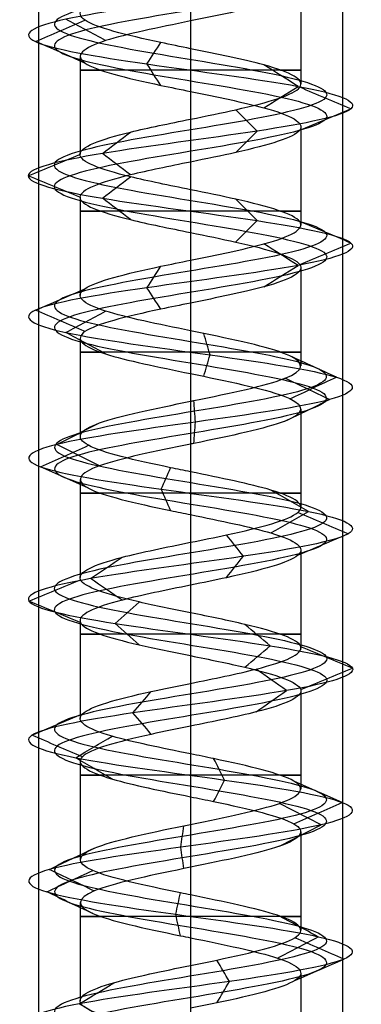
# Model space of a CAD drawing. Header units: millimetres. Extents: x -646 to 654, y -203 to 198.
# Tile 572 of 656: x 352.8 to 358.43, y 106.33 to 122.51. Entities that reach past the tile are written whole.
import ezdxf

# ---------------------------------------------------------------- set-up
doc = ezdxf.new("R2010")
doc.units = ezdxf.units.MM
doc.layers.add('Default', color=7, linetype='Continuous', true_color=0x000000)

msp = doc.modelspace()

# ---------------------------------------------------------------- linework, layer by layer
at = {"layer": 'Default', "color": 9, "true_color": 0xbebcba}
for p, q in [((357.432, 123.07, 776.822), (357.432, 121.456, 776.822)), ((355.616, 122.49, 775.003), (355.616, 120.876, 775.011)), ((353.8, 121.91, 776.822), (353.8, 120.297, 776.822)), ((357.432, 120.75, 776.822), (357.432, 119.137, 776.822)), ((355.616, 120.172, 775.011), (355.616, 118.559, 775.007)), ((353.8, 119.593, 776.822), (353.8, 117.98, 776.822)), ((357.432, 118.434, 776.822), (357.432, 116.82, 776.822)), ((355.616, 117.854, 775.007), (355.616, 116.24, 775.002)), ((353.8, 117.276, 776.822), (353.8, 115.66, 776.822)), ((357.432, 116.116, 776.822), (357.432, 114.5, 776.822)), ((355.616, 115.536, 775.002), (355.616, 113.922, 775.009)), ((353.8, 114.955, 776.822), (353.8, 113.343, 776.822)), ((357.432, 113.796, 776.822), (357.432, 112.183, 776.822)), ((355.616, 113.217, 775.009), (355.616, 111.604, 775.01)), ((353.8, 112.638, 776.822), (353.8, 111.026, 776.822)), ((357.432, 111.479, 776.822), (357.432, 109.865, 776.822)), ((355.616, 110.9, 775.01), (355.616, 109.286, 775.002)), ((353.8, 110.321, 776.822), (353.8, 108.706, 776.822)), ((357.432, 109.162, 776.822), (357.432, 107.546, 776.822)), ((355.616, 108.582, 775.002), (355.616, 106.967, 775.007)), ((353.8, 108.001, 776.822), (353.8, 106.388, 776.822)), ((357.432, 106.842, 776.822), (357.432, 105.228, 776.822))]:
    msp.add_line(p, q, dxfattribs=at)
at = {"layer": 'Default', "color": 9, "true_color": 0xbebcba, "extrusion": (0, 1, 0)}
for centre, start, end in [((-355.616, 776.822, 121.683), 270, 35.2305), ((-355.616, 776.822, 121.683), 144.7021, 270), ((-355.616, 776.822, 119.365), 270, 35.3467), ((-355.616, 776.822, 119.365), 144.6749, 270), ((-355.616, 776.822, 117.047), 270, 35.4895), ((-355.616, 776.822, 117.047), 144.755, 270), ((-355.616, 776.822, 114.729), 270, 35.2736), ((-355.616, 776.822, 114.729), 144.5029, 270), ((-355.616, 776.822, 112.411), 270, 35.2522), ((-355.616, 776.822, 112.411), 144.7143, 270), ((-355.616, 776.822, 110.093), 270, 35.4933), ((-355.616, 776.822, 110.093), 144.7115, 270), ((-355.616, 776.822, 107.774), 270, 35.342), ((-355.616, 776.822, 107.774), 144.5221, 270)]:
    msp.add_arc(centre, 1.816, start, end, dxfattribs=at)
at = {"layer": 'Default', "color": 9, "true_color": 0xbebcba}
for points, degree in [([(355.616, 139.246, 774.583), (354.871, 139.123, 774.583), (353.396, 138.878, 775.383), (353.201, 138.51, 777.91), (355.218, 138.143, 779.438), (357.596, 137.775, 778.577), (358.165, 137.407, 776.111), (356.403, 137.039, 774.296), (353.921, 136.672, 774.789), (352.988, 136.304, 777.141), (354.457, 135.936, 779.202), (356.985, 135.568, 779.087), (358.261, 135.2, 776.902), (357.119, 134.833, 774.644), (354.603, 134.465, 774.377), (353.012, 134.097, 776.345), (353.802, 133.729, 778.749), (356.249, 133.361, 779.392), (358.117, 132.994, 777.686), (357.699, 132.626, 775.19), (355.376, 132.258, 774.187), (353.272, 131.89, 775.592), (353.31, 131.523, 778.122), (355.456, 131.155, 779.464), (357.747, 130.787, 778.391), (358.09, 130.419, 775.884), (356.171, 130.051, 774.235), (353.744, 129.684, 774.951), (353.028, 129.316, 777.378), (354.677, 128.948, 779.297), (357.184, 128.58, 778.954), (358.257, 128.212, 776.662), (356.916, 127.845, 774.517), (354.386, 127.477, 774.479), (352.98, 127.109, 776.583), (353.983, 126.741, 778.906), (356.479, 126.374, 779.324), (358.185, 126.006, 777.456), (357.543, 125.638, 775.008), (355.139, 125.27, 774.219), (353.171, 124.902, 775.809), (353.438, 124.535, 778.326), (355.696, 124.167, 779.468), (357.88, 123.799, 778.191), (357.995, 123.431, 775.664), (355.935, 123.064, 774.195), (353.583, 122.696, 775.128), (353.089, 122.328, 777.61), (354.905, 121.96, 779.372), (357.371, 121.592, 778.803), (358.232, 121.225, 776.424), (356.702, 120.857, 774.409), (354.179, 120.489, 774.6), (352.969, 120.121, 776.822), (354.179, 119.753, 779.045), (356.702, 119.386, 779.236), (358.232, 119.018, 777.22), (357.371, 118.65, 774.841), (354.905, 118.282, 774.273), (353.089, 117.915, 776.035), (353.583, 117.547, 778.517), (355.935, 117.179, 779.449), (357.995, 116.811, 777.981), (357.88, 116.443, 775.453), (355.696, 116.076, 774.177), (353.438, 115.708, 775.319), (353.171, 115.34, 777.835), (355.139, 114.972, 779.425), (357.543, 114.604, 778.636), (358.185, 114.237, 776.189), (356.479, 113.869, 774.32), (353.983, 113.501, 774.739), (352.98, 113.133, 777.062), (354.386, 112.766, 779.166), (356.916, 112.398, 779.127), (358.257, 112.03, 776.982), (357.184, 111.662, 774.691), (354.677, 111.294, 774.348), (353.028, 110.927, 776.267), (353.744, 110.559, 778.694), (356.171, 110.191, 779.41), (358.09, 109.823, 777.761), (357.747, 109.455, 775.254), (355.456, 109.088, 774.181), (353.31, 108.72, 775.522), (353.272, 108.352, 778.052), (355.376, 107.984, 779.458), (357.699, 107.617, 778.454), (358.117, 107.249, 775.959), (356.249, 106.881, 774.253), (353.802, 106.513, 774.895), (353.012, 106.145, 777.299), (354.603, 105.778, 779.267), (357.119, 105.41, 779), (358.261, 105.042, 776.742), (356.985, 104.674, 774.557), (354.457, 104.307, 774.443), (352.988, 103.939, 776.503), (353.921, 103.571, 778.855), (356.403, 103.203, 779.349), (358.165, 102.835, 777.533), (357.596, 102.468, 775.067), (355.218, 102.1, 774.206), (353.201, 101.732, 775.735), (353.396, 101.364, 778.262), (354.871, 101.119, 779.062), (355.616, 100.996, 779.062)], 3), ([(355.616, 139.069, 774.156), (354.73, 138.947, 774.156), (352.973, 138.702, 775.109), (352.741, 138.334, 778.116), (355.142, 137.966, 779.936), (357.973, 137.598, 778.912), (358.65, 137.231, 775.976), (356.553, 136.863, 773.815), (353.599, 136.495, 774.402), (352.488, 136.127, 777.202), (354.237, 135.759, 779.655), (357.245, 135.392, 779.518), (358.764, 135.024, 776.917), (357.405, 134.656, 774.23), (354.41, 134.288, 773.912), (352.517, 133.92, 776.254), (353.456, 133.553, 779.116), (356.37, 133.185, 779.881), (358.594, 132.817, 777.85), (358.095, 132.449, 774.879), (355.331, 132.082, 773.685), (352.826, 131.714, 775.358), (352.872, 131.346, 778.37), (355.425, 130.978, 779.967), (358.153, 130.61, 778.689), (358.561, 130.243, 775.705), (356.277, 129.875, 773.742), (353.388, 129.507, 774.595), (352.536, 129.139, 777.483), (354.499, 128.771, 779.768), (357.483, 128.404, 779.36), (358.76, 128.036, 776.632), (357.163, 127.668, 774.078), (354.152, 127.3, 774.033), (352.478, 126.933, 776.537), (353.673, 126.565, 779.302), (356.643, 126.197, 779.8), (358.674, 125.829, 777.576), (357.909, 125.461, 774.663), (355.048, 125.094, 773.724), (352.705, 124.726, 775.617), (353.023, 124.358, 778.612), (355.711, 123.99, 779.971), (358.312, 123.623, 778.452), (358.448, 123.255, 775.443), (355.995, 122.887, 773.695), (353.196, 122.519, 774.805), (352.608, 122.151, 777.759), (354.77, 121.784, 779.857), (357.705, 121.416, 779.18), (358.73, 121.048, 776.348), (356.909, 120.68, 773.95), (353.905, 120.312, 774.177), (352.465, 119.945, 776.822), (353.905, 119.577, 779.468), (356.909, 119.209, 779.695), (358.73, 118.841, 777.296), (357.705, 118.474, 774.464), (354.77, 118.106, 773.788), (352.608, 117.738, 775.885), (353.196, 117.37, 778.839), (355.995, 117.002, 779.949), (358.448, 116.635, 778.201), (358.312, 116.267, 775.193), (355.711, 115.899, 773.673), (353.023, 115.531, 775.033), (352.705, 115.163, 778.028), (355.048, 114.796, 779.921), (357.909, 114.428, 778.981), (358.674, 114.06, 776.068), (356.643, 113.692, 773.844), (353.673, 113.325, 774.342), (352.478, 112.957, 777.107), (354.152, 112.589, 779.612), (357.163, 112.221, 779.566), (358.76, 111.853, 777.012), (357.483, 111.486, 774.285), (354.499, 111.118, 773.877), (352.536, 110.75, 776.161), (353.388, 110.382, 779.05), (356.277, 110.015, 779.902), (358.561, 109.647, 777.939), (358.153, 109.279, 774.955), (355.425, 108.911, 773.678), (352.872, 108.543, 775.275), (352.826, 108.176, 778.286), (355.331, 107.808, 779.959), (358.095, 107.44, 778.765), (358.594, 107.072, 775.795), (356.37, 106.704, 773.764), (353.456, 106.337, 774.528), (352.517, 105.969, 777.39), (354.41, 105.601, 779.733), (357.405, 105.233, 779.415), (358.764, 104.866, 776.727), (357.245, 104.498, 774.126), (354.237, 104.13, 773.99), (352.488, 103.762, 776.442), (353.599, 103.394, 779.242), (356.553, 103.027, 779.83), (358.65, 102.659, 777.668), (357.973, 102.291, 774.733), (355.142, 101.923, 773.709), (352.741, 101.555, 775.528), (352.973, 101.188, 778.535), (354.73, 100.942, 779.488), (355.616, 100.82, 779.488)], 3), ([(355.616, 138.893, 774.583), (354.871, 138.77, 774.583), (353.396, 138.525, 775.383), (353.201, 138.157, 777.909), (355.218, 137.79, 779.438), (357.596, 137.422, 778.577), (358.165, 137.054, 776.111), (356.403, 136.686, 774.296), (353.921, 136.318, 774.789), (352.988, 135.951, 777.141), (354.457, 135.583, 779.202), (356.985, 135.215, 779.087), (358.261, 134.847, 776.902), (357.119, 134.479, 774.644), (354.603, 134.112, 774.377), (353.012, 133.744, 776.345), (353.802, 133.376, 778.749), (356.249, 133.008, 779.392), (358.117, 132.641, 777.686), (357.699, 132.273, 775.19), (355.376, 131.905, 774.187), (353.272, 131.537, 775.592), (353.31, 131.169, 778.122), (355.456, 130.802, 779.464), (357.747, 130.434, 778.391), (358.09, 130.066, 775.884), (356.171, 129.698, 774.235), (353.744, 129.331, 774.951), (353.028, 128.963, 777.378), (354.677, 128.595, 779.297), (357.184, 128.227, 778.954), (358.257, 127.859, 776.662), (356.916, 127.492, 774.517), (354.386, 127.124, 774.479), (352.98, 126.756, 776.583), (353.983, 126.388, 778.905), (356.479, 126.02, 779.324), (358.185, 125.653, 777.456), (357.543, 125.285, 775.008), (355.139, 124.917, 774.219), (353.171, 124.549, 775.809), (353.438, 124.182, 778.326), (355.696, 123.814, 779.468), (357.88, 123.446, 778.191), (357.995, 123.078, 775.664), (355.935, 122.71, 774.195), (353.583, 122.343, 775.128), (353.089, 121.975, 777.61), (354.905, 121.607, 779.372), (357.371, 121.239, 778.803), (358.232, 120.871, 776.424), (356.702, 120.504, 774.409), (354.179, 120.136, 774.6), (352.969, 119.768, 776.822), (354.179, 119.4, 779.045), (356.702, 119.033, 779.236), (358.232, 118.665, 777.22), (357.371, 118.297, 774.841), (354.905, 117.929, 774.273), (353.089, 117.561, 776.035), (353.583, 117.194, 778.517), (355.935, 116.826, 779.449), (357.995, 116.458, 777.981), (357.88, 116.09, 775.453), (355.696, 115.722, 774.177), (353.438, 115.355, 775.319), (353.171, 114.987, 777.835), (355.139, 114.619, 779.425), (357.543, 114.251, 778.636), (358.185, 113.884, 776.189), (356.479, 113.516, 774.32), (353.983, 113.148, 774.739), (352.98, 112.78, 777.062), (354.386, 112.412, 779.166), (356.916, 112.045, 779.127), (358.257, 111.677, 776.982), (357.184, 111.309, 774.691), (354.677, 110.941, 774.348), (353.028, 110.574, 776.267), (353.744, 110.206, 778.694), (356.171, 109.838, 779.41), (358.09, 109.47, 777.761), (357.747, 109.102, 775.254), (355.456, 108.735, 774.181), (353.31, 108.367, 775.522), (353.272, 107.999, 778.052), (355.376, 107.631, 779.458), (357.699, 107.263, 778.454), (358.117, 106.896, 775.959), (356.249, 106.528, 774.253), (353.802, 106.16, 774.895), (353.012, 105.792, 777.299), (354.603, 105.425, 779.267), (357.119, 105.057, 779), (358.261, 104.689, 776.742), (356.985, 104.321, 774.557), (354.457, 103.953, 774.443), (352.988, 103.586, 776.503), (353.921, 103.218, 778.855), (356.403, 102.85, 779.349), (358.165, 102.482, 777.533), (357.596, 102.114, 775.067), (355.218, 101.747, 774.206), (353.201, 101.379, 775.735), (353.396, 101.011, 778.262), (354.871, 100.766, 779.062), (355.616, 100.643, 779.062)], 3), ([(355.616, 123.649, 778.638), (355.616, 122.842, 778.638), (355.616, 122.035, 778.638)], 2), ([(353.066, 122.151, 777.617), (353.337, 122.269, 777.532), (353.608, 122.386, 777.448), (353.879, 122.504, 777.363)], 3), ([(354.219, 122.167, 775.658), (354.001, 122.284, 775.476), (353.782, 122.402, 775.294), (353.564, 122.519, 775.113)], 3), ([(353.879, 121.799, 777.363), (353.608, 121.917, 777.448), (353.337, 122.034, 777.532), (353.066, 122.151, 777.617)], 3), ([(354.899, 121.784, 779.394), (354.975, 121.901, 779.121), (355.051, 122.018, 778.848), (355.127, 122.136, 778.575)], 3), ([(355.127, 121.432, 778.575), (355.051, 121.549, 778.848), (354.975, 121.666, 779.121), (354.899, 121.784, 779.394)], 3), ([(357.386, 121.416, 778.821), (357.198, 121.533, 778.609), (357.01, 121.65, 778.396), (356.822, 121.768, 778.184)], 3), ([(356.822, 121.064, 778.184), (357.01, 121.181, 778.397), (357.198, 121.299, 778.609), (357.386, 121.416, 778.821)], 3), ([(358.255, 121.048, 776.42), (357.975, 121.165, 776.463), (357.695, 121.282, 776.506), (357.415, 121.4, 776.548)], 3), ([(355.616, 121.331, 778.638), (355.616, 120.524, 778.638), (355.616, 119.717, 778.638)], 2), ([(357.415, 120.696, 776.548), (357.695, 120.814, 776.506), (357.975, 120.931, 776.463), (358.255, 121.048, 776.42)], 3), ([(356.712, 120.68, 774.387), (356.595, 120.797, 774.646), (356.479, 120.915, 774.904), (356.363, 121.032, 775.162)], 3), ([(354.166, 120.312, 774.58), (354.32, 120.43, 774.818), (354.473, 120.547, 775.056), (354.627, 120.664, 775.293)], 3), ([(356.363, 120.329, 775.162), (356.479, 120.446, 774.904), (356.595, 120.563, 774.646), (356.712, 120.68, 774.387)], 3), ([(352.945, 119.945, 776.822), (353.229, 120.062, 776.822), (353.512, 120.179, 776.822), (353.795, 120.296, 776.822)], 3), ([(354.627, 119.961, 775.293), (354.473, 120.078, 775.056), (354.32, 120.195, 774.818), (354.166, 120.312, 774.58)], 3), ([(353.795, 119.593, 776.822), (353.512, 119.71, 776.822), (353.229, 119.828, 776.822), (352.945, 119.945, 776.822)], 3), ([(354.166, 119.577, 779.065), (354.32, 119.694, 778.827), (354.473, 119.811, 778.589), (354.627, 119.928, 778.351)], 3), ([(354.627, 119.226, 778.351), (354.473, 119.343, 778.589), (354.32, 119.46, 778.827), (354.166, 119.577, 779.065)], 3), ([(356.712, 119.209, 779.257), (356.595, 119.326, 778.999), (356.479, 119.443, 778.741), (356.363, 119.56, 778.482)], 3), ([(356.363, 118.858, 778.482), (356.479, 118.975, 778.741), (356.595, 119.092, 778.999), (356.712, 119.209, 779.257)], 3), ([(358.255, 118.841, 777.224), (357.975, 118.959, 777.181), (357.694, 119.076, 777.139), (357.414, 119.193, 777.096)], 3), ([(355.616, 119.013, 778.638), (355.616, 118.206, 778.638), (355.616, 117.399, 778.638)], 2), ([(357.386, 118.474, 774.823), (357.198, 118.591, 775.036), (357.01, 118.708, 775.249), (356.821, 118.826, 775.461)], 3), ([(357.415, 118.49, 777.096), (357.695, 118.607, 777.139), (357.975, 118.724, 777.181), (358.255, 118.841, 777.224)], 3), ([(354.899, 118.106, 774.25), (354.975, 118.223, 774.523), (355.051, 118.341, 774.797), (355.127, 118.458, 775.07)], 3), ([(356.822, 118.122, 775.461), (357.01, 118.239, 775.248), (357.198, 118.356, 775.036), (357.386, 118.474, 774.823)], 3), ([(353.066, 117.738, 776.028), (353.337, 117.855, 776.112), (353.608, 117.973, 776.197), (353.879, 118.09, 776.281)], 3), ([(355.127, 117.754, 775.07), (355.051, 117.871, 774.797), (354.975, 117.988, 774.524), (354.899, 118.106, 774.25)], 3), ([(353.88, 117.386, 776.281), (353.609, 117.503, 776.197), (353.337, 117.621, 776.112), (353.066, 117.738, 776.028)], 3), ([(353.564, 117.37, 778.532), (353.783, 117.488, 778.35), (354.001, 117.605, 778.168), (354.219, 117.723, 777.986)], 3), ([(354.219, 117.018, 777.986), (354.001, 117.135, 778.168), (353.783, 117.253, 778.35), (353.564, 117.37, 778.532)], 3), ([(355.938, 117.002, 779.473), (355.903, 117.12, 779.191), (355.869, 117.238, 778.909), (355.835, 117.355, 778.626)], 3), ([(355.835, 116.65, 778.626), (355.869, 116.767, 778.908), (355.903, 116.885, 779.191), (355.938, 117.002, 779.473)], 3), ([(358.016, 116.635, 777.991), (357.761, 116.752, 777.867), (357.505, 116.87, 777.742), (357.25, 116.987, 777.618)], 3), ([(355.616, 116.695, 778.638), (355.616, 115.888, 778.638), (355.616, 115.081, 778.638)], 2), ([(357.901, 116.267, 775.441), (357.658, 116.384, 775.588), (357.414, 116.502, 775.735), (357.171, 116.619, 775.882)], 3), ([(357.25, 116.282, 777.618), (357.505, 116.399, 777.742), (357.761, 116.517, 777.867), (358.016, 116.635, 777.991)], 3), ([(355.696, 115.899, 774.153), (355.688, 116.017, 774.437), (355.679, 116.134, 774.721), (355.671, 116.252, 775.005)], 3), ([(357.171, 115.914, 775.882), (357.414, 116.032, 775.735), (357.658, 116.149, 775.588), (357.901, 116.267, 775.441)], 3), ([(353.418, 115.531, 775.305), (353.652, 115.649, 775.467), (353.886, 115.766, 775.628), (354.12, 115.884, 775.79)], 3), ([(355.671, 115.546, 775.005), (355.679, 115.664, 774.721), (355.688, 115.782, 774.437), (355.696, 115.899, 774.153)], 3), ([(353.149, 115.163, 777.844), (353.411, 115.281, 777.735), (353.674, 115.398, 777.627), (353.936, 115.516, 777.518)], 3), ([(354.12, 115.179, 775.79), (353.886, 115.296, 775.628), (353.652, 115.414, 775.467), (353.418, 115.531, 775.305)], 3), ([(353.936, 114.811, 777.518), (353.674, 114.929, 777.627), (353.411, 115.046, 777.735), (353.149, 115.163, 777.844)], 3), ([(355.134, 114.796, 779.449), (355.186, 114.913, 779.169), (355.237, 115.031, 778.89), (355.288, 115.148, 778.61)], 3), ([(355.288, 114.443, 778.611), (355.237, 114.561, 778.89), (355.186, 114.678, 779.169), (355.134, 114.796, 779.449)], 3), ([(357.56, 114.428, 778.652), (357.353, 114.545, 778.458), (357.146, 114.663, 778.263), (356.94, 114.78, 778.069)], 3), ([(356.94, 114.076, 778.069), (357.147, 114.193, 778.263), (357.353, 114.311, 778.458), (357.56, 114.428, 778.652)], 3), ([(358.208, 114.06, 776.183), (357.933, 114.177, 776.251), (357.657, 114.295, 776.319), (357.382, 114.412, 776.387)], 3), ([(355.616, 114.377, 778.638), (355.616, 113.57, 778.638), (355.616, 112.763, 778.638)], 2), ([(356.487, 113.692, 774.298), (356.394, 113.81, 774.566), (356.302, 113.927, 774.834), (356.209, 114.044, 775.102)], 3), ([(357.382, 113.708, 776.387), (357.657, 113.825, 776.319), (357.933, 113.943, 776.251), (358.208, 114.06, 776.183)], 3), ([(353.969, 113.325, 774.72), (354.144, 113.442, 774.943), (354.318, 113.559, 775.166), (354.493, 113.676, 775.39)], 3), ([(356.209, 113.341, 775.102), (356.302, 113.458, 774.834), (356.394, 113.575, 774.566), (356.487, 113.692, 774.298)], 3), ([(352.956, 112.957, 777.064), (353.238, 113.074, 777.038), (353.52, 113.191, 777.013), (353.803, 113.308, 776.987)], 3), ([(354.493, 112.973, 775.389), (354.318, 113.09, 775.166), (354.144, 113.207, 774.943), (353.969, 113.325, 774.72)], 3), ([(353.802, 112.605, 776.987), (353.52, 112.723, 777.013), (353.238, 112.84, 777.038), (352.956, 112.957, 777.064)], 3), ([(354.375, 112.589, 779.187), (354.506, 112.706, 778.936), (354.638, 112.823, 778.685), (354.769, 112.94, 778.435)], 3), ([(354.769, 112.238, 778.435), (354.638, 112.355, 778.685), (354.506, 112.472, 778.936), (354.375, 112.589, 779.187)], 3), ([(356.927, 112.221, 779.148), (356.788, 112.338, 778.902), (356.649, 112.455, 778.655), (356.51, 112.572, 778.408)], 3), ([(356.51, 111.87, 778.408), (356.649, 111.987, 778.655), (356.788, 112.104, 778.902), (356.927, 112.221, 779.148)], 3), ([(358.281, 111.853, 776.983), (357.998, 111.971, 776.966), (357.716, 112.088, 776.949), (357.433, 112.205, 776.932)], 3), ([(355.616, 112.059, 778.638), (355.616, 111.252, 778.638), (355.616, 110.445, 778.638)], 2), ([(357.198, 111.486, 774.671), (357.03, 111.603, 774.9), (356.862, 111.72, 775.128), (356.694, 111.837, 775.356)], 3), ([(357.433, 111.502, 776.932), (357.716, 111.619, 776.949), (357.998, 111.736, 776.966), (358.281, 111.853, 776.983)], 3), ([(354.669, 111.118, 774.325), (354.769, 111.235, 774.591), (354.87, 111.352, 774.856), (354.97, 111.47, 775.121)], 3), ([(356.694, 111.134, 775.356), (356.862, 111.251, 775.128), (357.03, 111.368, 774.9), (357.198, 111.486, 774.671)], 3), ([(353.005, 110.75, 776.262), (353.282, 110.867, 776.321), (353.559, 110.985, 776.381), (353.837, 111.102, 776.44)], 3), ([(354.97, 110.766, 775.121), (354.87, 110.883, 774.856), (354.769, 111.001, 774.591), (354.669, 111.118, 774.325)], 3), ([(353.837, 110.398, 776.44), (353.56, 110.515, 776.381), (353.282, 110.633, 776.321), (353.005, 110.75, 776.262)], 3), ([(353.727, 110.382, 778.71), (353.928, 110.5, 778.51), (354.129, 110.617, 778.309), (354.329, 110.734, 778.108)], 3), ([(354.33, 110.03, 778.108), (354.129, 110.148, 778.309), (353.928, 110.265, 778.51), (353.727, 110.382, 778.71)], 3), ([(356.176, 110.015, 779.433), (356.116, 110.132, 779.155), (356.057, 110.249, 778.878), (355.997, 110.367, 778.6)], 3), ([(355.997, 109.662, 778.6), (356.057, 109.78, 778.878), (356.116, 109.897, 779.155), (356.176, 110.015, 779.433)], 3), ([(358.112, 109.647, 777.769), (357.847, 109.764, 777.668), (357.581, 109.882, 777.568), (357.316, 109.999, 777.467)], 3), ([(355.616, 109.74, 778.638), (355.616, 108.933, 778.638), (355.616, 108.126, 778.638)], 2), ([(357.766, 109.279, 775.24), (357.538, 109.396, 775.408), (357.309, 109.514, 775.576), (357.08, 109.631, 775.745)], 3), ([(357.316, 109.294, 777.467), (357.581, 109.412, 777.568), (357.847, 109.529, 777.668), (358.112, 109.647, 777.769)], 3), ([(355.454, 108.911, 774.157), (355.472, 109.029, 774.44), (355.489, 109.146, 774.724), (355.506, 109.264, 775.008)], 3), ([(357.08, 108.926, 775.745), (357.309, 109.044, 775.576), (357.538, 109.161, 775.408), (357.766, 109.279, 775.24)], 3), ([(355.506, 108.559, 775.008), (355.489, 108.676, 774.724), (355.472, 108.794, 774.441), (355.454, 108.911, 774.157)], 3), ([(353.29, 108.543, 775.51), (353.537, 108.661, 775.65), (353.785, 108.778, 775.79), (354.033, 108.896, 775.929)], 3), ([(353.251, 108.176, 778.063), (353.503, 108.293, 777.931), (353.755, 108.411, 777.799), (354.007, 108.528, 777.667)], 3), ([(354.033, 108.191, 775.929), (353.785, 108.308, 775.79), (353.537, 108.426, 775.65), (353.29, 108.543, 775.51)], 3), ([(354.007, 107.823, 777.667), (353.755, 107.94, 777.799), (353.503, 108.058, 777.931), (353.251, 108.176, 778.063)], 3), ([(355.374, 107.808, 779.482), (355.4, 107.925, 779.198), (355.425, 108.043, 778.915), (355.451, 108.161, 778.632)], 3), ([(355.451, 107.455, 778.632), (355.425, 107.573, 778.915), (355.4, 107.69, 779.198), (355.374, 107.808, 779.482)], 3), ([(357.718, 107.44, 778.469), (357.494, 107.558, 778.294), (357.27, 107.675, 778.118), (357.047, 107.793, 777.943)], 3), ([(355.616, 107.422, 778.638), (355.616, 106.615, 778.638), (355.616, 105.808, 778.638)], 2), ([(357.046, 107.087, 777.943), (357.27, 107.205, 778.118), (357.494, 107.322, 778.294), (357.718, 107.44, 778.469)], 3), ([(358.14, 107.072, 775.951), (357.872, 107.19, 776.044), (357.603, 107.307, 776.136), (357.335, 107.424, 776.229)], 3), ([(356.255, 106.704, 774.23), (356.187, 106.822, 774.505), (356.119, 106.939, 774.781), (356.051, 107.056, 775.056)], 3), ([(357.334, 106.72, 776.229), (357.603, 106.837, 776.137), (357.871, 106.955, 776.044), (358.14, 107.072, 775.951)], 3), ([(353.785, 106.337, 774.878), (353.98, 106.454, 775.085), (354.175, 106.572, 775.292), (354.369, 106.689, 775.498)], 3), ([(356.051, 106.352, 775.057), (356.119, 106.47, 774.781), (356.187, 106.587, 774.505), (356.255, 106.704, 774.23)], 3), ([(354.369, 105.985, 775.498), (354.174, 106.102, 775.291), (353.98, 106.219, 775.085), (353.785, 106.337, 774.878)], 3)]:
    msp.add_open_spline(points, degree=degree, dxfattribs=at)
at = {"layer": 'Default'}
for points in [[(353.116, 134.34, 776.322), (353.116, 111.84, 776.322), (353.116, 89.34, 776.322)], [(355.616, 134.34, 778.822), (355.616, 111.84, 778.822), (355.616, 89.34, 778.822)], [(355.616, 134.34, 773.822), (355.616, 111.84, 773.822), (355.616, 89.34, 773.822)], [(358.116, 134.34, 776.322), (358.116, 111.84, 776.322), (358.116, 89.34, 776.322)]]:
    msp.add_open_spline(points, degree=2, dxfattribs=at)
at = {"layer": 'Default', "color": 9, "true_color": 0xbebcba}
for points, knots in [([(355.616, 123.649, 778.638), (355.634, 123.646, 778.638), (356.253, 123.519, 778.63), (357.452, 123.27, 777.93), (357.545, 122.903, 775.881), (356.364, 122.642, 775.039), (355.689, 122.505, 775.003), (355.616, 122.49, 775.003)], [-16.737468, -16.737468, -16.737468, -16.737468, -16.657, -14.001537, -11.346073, -8.690609, -8.366026, -8.366026, -8.366026, -8.366026]), ([(355.616, 122.035, 778.638), (355.451, 122.069, 778.639), (355.287, 122.102, 778.619), (355.129, 122.136, 778.575), (354.55, 122.258, 778.413), (354.059, 122.381, 777.937), (353.88, 122.503, 777.363), (353.702, 122.626, 776.79), (353.835, 122.749, 776.119), (354.219, 122.871, 775.657), (354.557, 122.979, 775.252), (355.088, 123.086, 775.008), (355.616, 123.194, 775.003)], [-15.63939, -15.63939, -15.63939, -15.63939, -14.986777, -14.986777, -14.986777, -12.500257, -12.500257, -12.500257, -10.013878, -10.013878, -10.013878, -7.832008, -7.832008, -7.832008, -7.832008]), ([(355.616, 122.49, 775.003), (355.088, 122.382, 775.008), (353.952, 122.152, 775.53), (353.568, 121.799, 777.461), (354.684, 121.521, 778.543), (355.451, 121.365, 778.639), (355.616, 121.331, 778.638)], [-8.366026, -8.366026, -8.366026, -8.366026, -6.035145, -3.379681, -0.724217, 0, 0, 0, 0]), ([(355.616, 120.876, 775.011), (355.873, 120.928, 775.01), (356.13, 120.98, 775.061), (356.362, 121.032, 775.165), (356.91, 121.155, 775.412), (357.323, 121.278, 775.956), (357.414, 121.4, 776.55), (357.504, 121.523, 777.143), (357.271, 121.645, 777.786), (356.822, 121.768, 778.185), (356.495, 121.857, 778.474), (356.054, 121.946, 778.634), (355.616, 122.035, 778.638)], [-7.800135, -7.800135, -7.800135, -7.800135, -6.744518, -6.744518, -6.744518, -4.258999, -4.258999, -4.258999, -1.773551, -1.773551, -1.773551, 0, 0, 0, 0]), ([(355.616, 121.331, 778.638), (356.054, 121.242, 778.634), (357.102, 121.03, 778.253), (357.737, 120.696, 776.501), (356.734, 120.399, 775.18), (355.873, 120.224, 775.01), (355.616, 120.172, 775.011)], [-16.6743, -16.6743, -16.6743, -16.6743, -14.752232, -12.106272, -9.460311, -8.336702, -8.336702, -8.336702, -8.336702]), ([(355.616, 119.717, 778.638), (355.267, 119.788, 778.637), (354.918, 119.858, 778.54), (354.628, 119.929, 778.352), (354.124, 120.052, 778.026), (353.797, 120.174, 777.425), (353.797, 120.297, 776.824), (353.797, 120.419, 776.224), (354.124, 120.542, 775.623), (354.628, 120.665, 775.297), (354.918, 120.735, 775.109), (355.267, 120.806, 775.012), (355.616, 120.876, 775.011)], [-15.596644, -15.596644, -15.596644, -15.596644, -14.202599, -14.202599, -14.202599, -11.716491, -11.716491, -11.716491, -9.230365, -9.230365, -9.230365, -7.800135, -7.800135, -7.800135, -7.800135]), ([(355.616, 120.172, 775.011), (355.267, 120.101, 775.012), (354.312, 119.908, 775.277), (353.47, 119.593, 776.824), (354.312, 119.277, 778.372), (355.267, 119.084, 778.637), (355.616, 119.013, 778.638)], [-8.336702, -8.336702, -8.336702, -8.336702, -6.814351, -4.168391, -1.52243, 0, 0, 0, 0]), ([(355.616, 118.559, 775.007), (356.054, 118.648, 775.012), (356.495, 118.737, 775.172), (356.821, 118.826, 775.462), (357.271, 118.948, 775.86), (357.504, 119.071, 776.503), (357.413, 119.193, 777.098), (357.323, 119.316, 777.692), (356.909, 119.439, 778.236), (356.361, 119.561, 778.483), (356.129, 119.613, 778.588), (355.873, 119.665, 778.639), (355.616, 119.717, 778.638)], [-7.799216, -7.799216, -7.799216, -7.799216, -5.994064, -5.994064, -5.994064, -3.50751, -3.50751, -3.50751, -1.020957, -1.020957, -1.020957, 0, 0, 0, 0]), ([(355.616, 119.013, 778.638), (355.873, 118.961, 778.639), (356.734, 118.786, 778.468), (357.736, 118.489, 777.147), (357.102, 118.155, 775.393), (356.054, 117.943, 775.012), (355.616, 117.854, 775.007)], [-16.700027, -16.700027, -16.700027, -16.700027, -15.575873, -12.926078, -10.276284, -8.352092, -8.352092, -8.352092, -8.352092]), ([(355.616, 117.399, 778.638), (355.087, 117.507, 778.634), (354.556, 117.615, 778.39), (354.218, 117.722, 777.985), (353.834, 117.845, 777.524), (353.7, 117.967, 776.854), (353.879, 118.09, 776.281), (354.058, 118.213, 775.707), (354.548, 118.335, 775.231), (355.127, 118.458, 775.07), (355.285, 118.491, 775.026), (355.45, 118.525, 775.006), (355.616, 118.559, 775.007)], [-15.613516, -15.613516, -15.613516, -15.613516, -13.450016, -13.450016, -13.450016, -10.965036, -10.965036, -10.965036, -8.479929, -8.479929, -8.479929, -7.799216, -7.799216, -7.799216, -7.799216]), ([(355.616, 117.854, 775.007), (355.45, 117.821, 775.006), (354.683, 117.665, 775.101), (353.567, 117.386, 776.183), (353.951, 117.033, 778.113), (355.087, 116.803, 778.634), (355.616, 116.695, 778.638)], [-8.352092, -8.352092, -8.352092, -8.352092, -7.626489, -4.976694, -2.3269, 0, 0, 0, 0]), ([(355.616, 116.24, 775.002), (355.634, 116.244, 775.002), (355.652, 116.247, 775.002), (355.671, 116.251, 775.003), (356.271, 116.374, 775.021), (356.861, 116.496, 775.366), (357.172, 116.619, 775.88), (357.483, 116.742, 776.394), (357.513, 116.864, 777.077), (357.25, 116.987, 777.617), (356.987, 117.109, 778.157), (356.43, 117.232, 778.554), (355.834, 117.354, 778.626), (355.761, 117.369, 778.635), (355.689, 117.384, 778.639), (355.616, 117.399, 778.638)], [-7.821874, -7.821874, -7.821874, -7.821874, -7.745852, -7.745852, -7.745852, -5.260587, -5.260587, -5.260587, -2.774999, -2.774999, -2.774999, -0.288897, -0.288897, -0.288897, 0, 0, 0, 0]), ([(355.616, 116.695, 778.638), (355.689, 116.68, 778.639), (356.363, 116.543, 778.602), (357.544, 116.283, 777.76), (357.452, 115.915, 775.711), (356.253, 115.666, 775.01), (355.634, 115.539, 775.002), (355.616, 115.536, 775.002)], [-16.732463, -16.732463, -16.732463, -16.732463, -16.410685, -13.756016, -11.101346, -8.446676, -8.365482, -8.365482, -8.365482, -8.365482]), ([(355.616, 115.081, 778.638), (355.506, 115.103, 778.639), (355.397, 115.125, 778.63), (355.289, 115.148, 778.61), (354.698, 115.27, 778.502), (354.166, 115.393, 778.072), (353.936, 115.516, 777.517), (353.706, 115.638, 776.962), (353.778, 115.761, 776.282), (354.119, 115.883, 775.788), (354.45, 116.002, 775.308), (355.033, 116.121, 775.004), (355.616, 116.24, 775.002)], [-15.637448, -15.637448, -15.637448, -15.637448, -15.20352, -15.20352, -15.20352, -12.717212, -12.717212, -12.717212, -10.231282, -10.231282, -10.231282, -7.821874, -7.821874, -7.821874, -7.821874]), ([(355.616, 115.536, 775.002), (355.033, 115.417, 775.004), (353.848, 115.175, 775.623), (353.634, 114.811, 777.642), (354.795, 114.544, 778.58), (355.506, 114.399, 778.639), (355.616, 114.377, 778.638)], [-8.365482, -8.365482, -8.365482, -8.365482, -5.792006, -3.137337, -0.482667, 0, 0, 0, 0]), ([(355.616, 113.922, 775.009), (355.818, 113.962, 775.007), (356.019, 114.003, 775.038), (356.209, 114.044, 775.104), (356.777, 114.167, 775.299), (357.238, 114.29, 775.804), (357.382, 114.412, 776.387), (357.525, 114.535, 776.97), (357.352, 114.657, 777.631), (356.94, 114.78, 778.068), (356.604, 114.88, 778.426), (356.108, 114.98, 778.633), (355.616, 115.081, 778.638)], [-7.807043, -7.807043, -7.807043, -7.807043, -6.976358, -6.976358, -6.976358, -4.491104, -4.491104, -4.491104, -2.005998, -2.005998, -2.005998, 0, 0, 0, 0]), ([(355.616, 114.377, 778.638), (356.108, 114.276, 778.633), (357.21, 114.053, 778.172), (357.699, 113.708, 776.309), (356.623, 113.422, 775.131), (355.818, 113.258, 775.007), (355.616, 113.217, 775.009)], [-16.686845, -16.686845, -16.686845, -16.686845, -14.522661, -11.874883, -9.227105, -8.342327, -8.342327, -8.342327, -8.342327]), ([(355.616, 112.763, 778.638), (355.322, 112.822, 778.638), (355.028, 112.882, 778.571), (354.771, 112.941, 778.435), (354.239, 113.064, 778.156), (353.859, 113.186, 777.587), (353.804, 113.309, 776.989), (353.75, 113.431, 776.39), (354.021, 113.554, 775.762), (354.494, 113.677, 775.392), (354.809, 113.758, 775.145), (355.213, 113.84, 775.012), (355.616, 113.922, 775.009)], [-15.604917, -15.604917, -15.604917, -15.604917, -14.435106, -14.435106, -14.435106, -11.948704, -11.948704, -11.948704, -9.462258, -9.462258, -9.462258, -7.807043, -7.807043, -7.807043, -7.807043]), ([(355.616, 113.217, 775.009), (355.213, 113.136, 775.012), (354.202, 112.932, 775.344), (353.479, 112.605, 777.018), (354.423, 112.3, 778.432), (355.322, 112.118, 778.638), (355.616, 112.059, 778.638)], [-8.342327, -8.342327, -8.342327, -8.342327, -6.579327, -3.931549, -1.283771, 0, 0, 0, 0]), ([(355.616, 111.604, 775.01), (356, 111.682, 775.012), (356.386, 111.76, 775.132), (356.694, 111.838, 775.359), (357.177, 111.96, 775.715), (357.467, 112.083, 776.334), (357.431, 112.206, 776.934), (357.395, 112.328, 777.534), (357.032, 112.451, 778.114), (356.509, 112.573, 778.409), (356.24, 112.636, 778.561), (355.928, 112.7, 778.638), (355.616, 112.763, 778.638)], [-7.797326, -7.797326, -7.797326, -7.797326, -6.217085, -6.217085, -6.217085, -3.730727, -3.730727, -3.730727, -1.244416, -1.244416, -1.244416, 0, 0, 0, 0]), ([(355.616, 112.059, 778.638), (355.928, 111.995, 778.638), (356.846, 111.81, 778.413), (357.757, 111.501, 776.954), (356.993, 111.178, 775.321), (356, 110.978, 775.012), (355.616, 110.9, 775.01)], [-16.681719, -16.681719, -16.681719, -16.681719, -15.318312, -12.671297, -10.024281, -8.341619, -8.341619, -8.341619, -8.341619]), ([(355.616, 110.445, 778.638), (355.141, 110.541, 778.633), (354.664, 110.638, 778.443), (354.329, 110.734, 778.108), (353.905, 110.857, 777.684), (353.711, 110.98, 777.028), (353.837, 111.102, 776.441), (353.963, 111.225, 775.854), (354.409, 111.347, 775.335), (354.971, 111.47, 775.123), (355.175, 111.515, 775.045), (355.395, 111.559, 775.008), (355.616, 111.604, 775.01)], [-15.601562, -15.601562, -15.601562, -15.601562, -13.67352, -13.67352, -13.67352, -11.188318, -11.188318, -11.188318, -8.70298, -8.70298, -8.70298, -7.797326, -7.797326, -7.797326, -7.797326]), ([(355.616, 110.9, 775.01), (355.395, 110.855, 775.008), (354.571, 110.688, 775.147), (353.518, 110.398, 776.372), (354.057, 110.056, 778.2), (355.141, 109.837, 778.633), (355.616, 109.74, 778.638)], [-8.341619, -8.341619, -8.341619, -8.341619, -7.377266, -4.730251, -2.083235, 0, 0, 0, 0]), ([(355.616, 109.286, 775.002), (356.18, 109.401, 775.005), (356.746, 109.516, 775.289), (357.08, 109.631, 775.743), (357.436, 109.754, 776.227), (357.528, 109.876, 776.905), (357.315, 109.999, 777.466), (357.102, 110.121, 778.028), (356.583, 110.244, 778.474), (355.996, 110.367, 778.6), (355.871, 110.393, 778.627), (355.744, 110.419, 778.639), (355.616, 110.445, 778.638)], [-7.812655, -7.812655, -7.812655, -7.812655, -5.479147, -5.479147, -5.479147, -2.993053, -2.993053, -2.993053, -0.506657, -0.506657, -0.506657, 0, 0, 0, 0]), ([(355.616, 109.74, 778.638), (355.744, 109.714, 778.639), (356.473, 109.566, 778.569), (357.621, 109.295, 777.582), (357.349, 108.934, 775.591), (356.18, 108.697, 775.005), (355.616, 108.582, 775.002)], [-16.733472, -16.733472, -16.733472, -16.733472, -16.170327, -13.515497, -10.860667, -8.36821, -8.36821, -8.36821, -8.36821]), ([(355.616, 108.126, 778.638), (355.561, 108.138, 778.638), (355.506, 108.149, 778.636), (355.452, 108.16, 778.631), (354.854, 108.282, 778.577), (354.285, 108.405, 778.197), (354.006, 108.528, 777.665), (353.726, 108.65, 777.134), (353.737, 108.773, 776.45), (354.031, 108.895, 775.927), (354.326, 109.018, 775.404), (354.906, 109.141, 775.041), (355.506, 109.263, 775.005), (355.542, 109.271, 775.003), (355.579, 109.278, 775.002), (355.616, 109.286, 775.002)], [-15.637844, -15.637844, -15.637844, -15.637844, -15.421283, -15.421283, -15.421283, -12.935291, -12.935291, -12.935291, -10.449867, -10.449867, -10.449867, -7.964668, -7.964668, -7.964668, -7.812655, -7.812655, -7.812655, -7.812655]), ([(355.616, 108.582, 775.002), (355.579, 108.574, 775.002), (354.942, 108.444, 775.019), (353.747, 108.191, 775.766), (353.716, 107.824, 777.817), (354.905, 107.567, 778.612), (355.561, 107.433, 778.638), (355.616, 107.422, 778.638)], [-8.36821, -8.36821, -8.36821, -8.36821, -8.205837, -5.551007, -2.896178, -0.241348, 0, 0, 0, 0]), ([(355.616, 106.967, 775.007), (355.763, 106.997, 775.005), (355.909, 107.027, 775.021), (356.051, 107.057, 775.056), (356.635, 107.179, 775.2), (357.139, 107.302, 775.66), (357.335, 107.424, 776.228), (357.531, 107.547, 776.796), (357.418, 107.669, 777.47), (357.048, 107.792, 777.942), (356.711, 107.903, 778.372), (356.162, 108.015, 778.635), (355.616, 108.126, 778.638)], [-7.818708, -7.818708, -7.818708, -7.818708, -7.213111, -7.213111, -7.213111, -4.728044, -4.728044, -4.728044, -2.243093, -2.243093, -2.243093, 0, 0, 0, 0]), ([(355.616, 107.422, 778.638), (356.162, 107.311, 778.635), (357.315, 107.077, 778.082), (357.644, 106.72, 776.121), (356.512, 106.445, 775.087), (355.763, 106.293, 775.005), (355.616, 106.263, 775.007)], [-16.708333, -16.708333, -16.708333, -16.708333, -14.299639, -11.648583, -8.997526, -8.351683, -8.351683, -8.351683, -8.351683]), ([(355.616, 105.808, 778.638), (355.377, 105.857, 778.639), (355.139, 105.905, 778.595), (354.921, 105.953, 778.505), (354.366, 106.076, 778.275), (353.936, 106.198, 777.743), (353.827, 106.321, 777.151), (353.719, 106.444, 776.56), (353.932, 106.566, 775.91), (354.37, 106.689, 775.498), (354.7, 106.781, 775.187), (355.159, 106.874, 775.011), (355.616, 106.967, 775.007)], [-15.618997, -15.618997, -15.618997, -15.618997, -14.672133, -14.672133, -14.672133, -12.185539, -12.185539, -12.185539, -9.698961, -9.698961, -9.698961, -7.818708, -7.818708, -7.818708, -7.818708])]:
    msp.add_open_spline(points, degree=3, knots=knots, dxfattribs=at)

doc.saveas('drawing.dxf')
